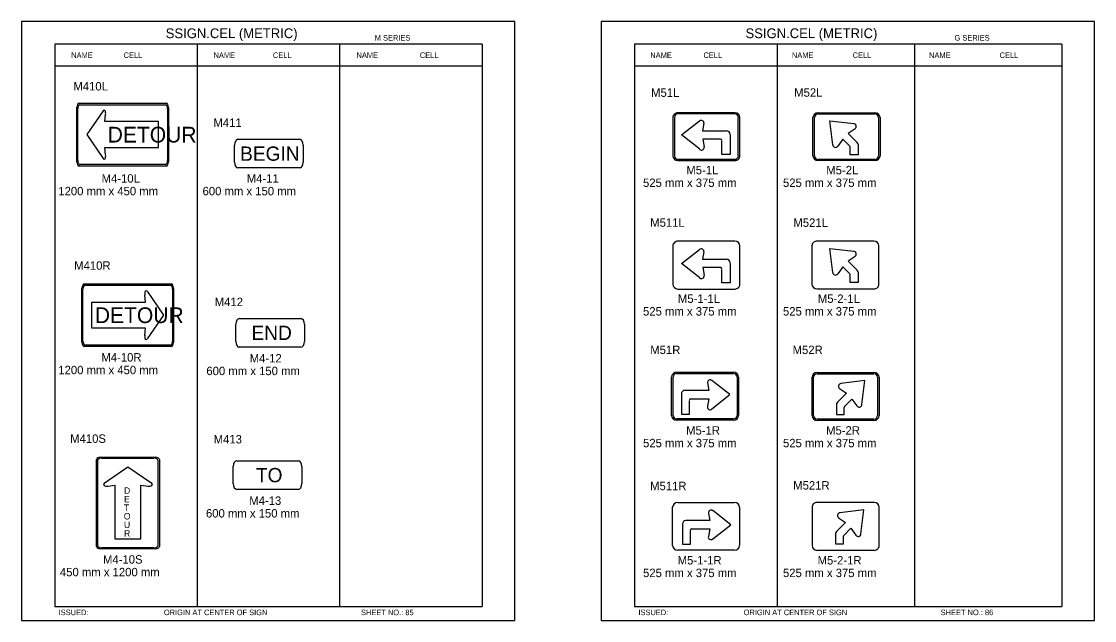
# Model space of a CAD drawing. Extents: x -12 to 6962, y -3756 to 679.
# Drawn here: x 3517.8 to 3899, y -465.8 to -252.7 of the extents above; entities that cross this region are included whole.
import ezdxf

# ---------------------------------------------------------------- set-up
doc = ezdxf.new("R2010")
doc.units = 0
for name, color, linetype in [('Level 1', 7, 'Continuous'), ('Level 2', 7, 'Continuous'), ('Level 3', 7, 'Continuous'), ('Level 61', 7, 'Continuous')]:
    doc.layers.add(name, color=color, linetype=linetype)

msp = doc.modelspace()

# ---------------------------------------------------------------- linework, layer by layer
at = {"layer": 'Level 1'}
for p, q in [((3681.4, -260.71), (3529.64, -260.71)), ((3529.64, -260.71), (3529.64, -460.71)), ((3580.23, -260.71), (3580.23, -460.71)), ((3630.81, -260.71), (3630.81, -460.71)), ((3681.4, -260.71), (3681.4, -460.71)), ((3887.39, -260.71), (3735.63, -260.71)), ((3735.63, -260.71), (3735.63, -460.71)), ((3786.22, -260.71), (3786.22, -460.71)), ((3835, -260.71), (3835, -460.71)), ((3887.39, -260.71), (3887.39, -460.71)), ((3681.4, -268.62), (3529.64, -268.62)), ((3887.39, -268.62), (3735.63, -268.62)), ((3538.27, -281.74), (3569.16, -281.74)), ((3537.46, -302.61), (3537.46, -283.23)), ((3537.76, -302.17), (3537.76, -283.67)), ((3538.51, -282.3), (3568.92, -282.3)), ((3546.83, -284.42), (3540.96, -292.9)), ((3547.35, -288.3), (3547.67, -285.76)), ((3569.67, -283.67), (3569.67, -302.17)), ((3569.97, -283.23), (3569.97, -302.61)), ((3566.47, -288.3), (3547.35, -288.3)), ((3566.47, -297.55), (3566.47, -288.3)), ((3752.32, -293.04), (3758.68, -288.03)), ((3760.25, -288.9), (3759.78, -291.56)), ((3805.98, -296.56), (3804.98, -288)), ((3804.98, -288), (3813.45, -289)), ((3540.96, -292.9), (3546.83, -301.38)), ((3553.72, -292.92), (3553.72, -292.92)), ((3553.72, -292.92), (3553.72, -292.92)), ((3553.72, -292.92), (3553.72, -292.92)), ((3758.75, -298.11), (3752.32, -293.04)), ((3759.78, -291.56), (3768.27, -291.56)), ((3761.06, -293.03), (3761.06, -293.03)), ((3769.54, -292.95), (3769.54, -299.99)), ((3813.96, -290.81), (3811.51, -292.53)), ((3811.51, -292.53), (3814.71, -295.72)), ((3759.81, -294.53), (3760.29, -297.21)), ((3766.13, -294.53), (3759.81, -294.53)), ((3766.64, -299.99), (3766.64, -295.15)), ((3809.54, -294.55), (3807.8, -297.03)), ((3812.05, -297.06), (3809.54, -294.55)), ((3811.62, -295.56), (3811.62, -295.56)), ((3815, -296.43), (3815, -300.11)), ((3547.67, -300.09), (3547.35, -297.55)), ((3547.35, -297.55), (3566.47, -297.55)), ((3605.64, -299.67), (3605.64, -299.67)), ((3769.54, -299.99), (3766.64, -299.99)), ((3812.25, -300.11), (3812.25, -297.53)), ((3815, -300.11), (3812.25, -300.11)), ((3569.16, -304.1), (3538.27, -304.1)), ((3568.92, -303.55), (3538.51, -303.55)), ((3752.32, -338.74), (3758.68, -333.72)), ((3760.25, -334.59), (3759.78, -337.26)), ((3805.98, -341.95), (3804.98, -333.4)), ((3804.98, -333.4), (3813.45, -334.4)), ((3758.75, -343.81), (3752.32, -338.74)), ((3759.78, -337.26), (3768.27, -337.26)), ((3761.06, -338.73), (3761.06, -338.73)), ((3769.54, -338.64), (3769.54, -345.69)), ((3813.96, -336.21), (3811.51, -337.92)), ((3811.51, -337.92), (3814.71, -341.12)), ((3759.81, -340.22), (3760.29, -342.91)), ((3766.13, -340.22), (3759.81, -340.22)), ((3766.64, -345.69), (3766.64, -340.85)), ((3809.54, -339.94), (3807.8, -342.43)), ((3812.05, -342.45), (3809.54, -339.94)), ((3811.62, -340.96), (3811.62, -340.96)), ((3812.25, -345.5), (3812.25, -342.93)), ((3815, -341.82), (3815, -345.5)), ((3540.09, -345.97), (3570.97, -345.97)), ((3540.33, -346.52), (3570.73, -346.52)), ((3769.54, -345.69), (3766.64, -345.69)), ((3815, -345.5), (3812.25, -345.5)), ((3539.27, -366.84), (3539.27, -347.46)), ((3539.57, -366.4), (3539.57, -347.9)), ((3561.89, -352.52), (3561.57, -349.98)), ((3562.42, -348.65), (3568.28, -357.13)), ((3571.48, -347.9), (3571.48, -366.4)), ((3571.78, -347.46), (3571.78, -366.84)), ((3542.78, -361.77), (3542.78, -352.52)), ((3542.78, -352.52), (3561.89, -352.52)), ((3555.53, -357.15), (3555.53, -357.15)), ((3555.53, -357.15), (3555.53, -357.15)), ((3568.28, -357.13), (3562.42, -365.6)), ((3561.89, -361.77), (3542.78, -361.77)), ((3561.57, -364.31), (3561.89, -361.77)), ((3606.09, -363.42), (3606.09, -363.42)), ((3570.97, -368.33), (3540.09, -368.33)), ((3570.73, -367.78), (3540.33, -367.78)), ((3761.51, -381.22), (3761.98, -383.88)), ((3769.43, -385.37), (3763.07, -380.35)), ((3817.37, -380.4), (3808.9, -381.4)), ((3816.36, -388.96), (3817.37, -380.4)), ((3761.98, -383.88), (3753.49, -383.88)), ((3810.84, -384.93), (3807.64, -388.12)), ((3808.39, -383.21), (3810.84, -384.93)), ((3752.22, -385.27), (3752.22, -392.31)), ((3755.11, -392.31), (3755.11, -387.48)), ((3755.62, -386.85), (3761.94, -386.85)), ((3760.69, -385.35), (3760.69, -385.35)), ((3761.94, -386.85), (3761.46, -389.53)), ((3763, -390.44), (3769.43, -385.37)), ((3807.35, -388.83), (3807.35, -392.51)), ((3810.3, -389.46), (3812.81, -386.95)), ((3810.73, -387.96), (3810.73, -387.96)), ((3812.81, -386.95), (3814.55, -389.43)), ((3752.22, -392.31), (3755.11, -392.31)), ((3807.35, -392.51), (3810.1, -392.51)), ((3810.1, -392.51), (3810.1, -389.93)), ((3545.88, -407.69), (3565.26, -407.69)), ((3544.39, -439.39), (3544.39, -408.5)), ((3544.94, -439.14), (3544.94, -408.74)), ((3546.32, -407.99), (3564.82, -407.99)), ((3555.59, -411.19), (3547.11, -417.05)), ((3564.07, -417.05), (3555.59, -411.19)), ((3566.2, -408.74), (3566.2, -439.14)), ((3566.75, -408.5), (3566.75, -439.39)), ((3605.22, -414.02), (3605.22, -414.02)), ((3548.41, -417.9), (3550.94, -417.58)), ((3550.94, -417.58), (3550.94, -436.7)), ((3560.2, -436.7), (3560.2, -417.58)), ((3560.2, -417.58), (3562.73, -417.9)), ((3555.57, -423.94), (3555.57, -423.94)), ((3769.8, -431.67), (3763.44, -426.65)), ((3817.04, -426.39), (3808.57, -427.39)), ((3816.03, -434.94), (3817.04, -426.39)), ((3555.57, -427.14), (3555.57, -427.14)), ((3762.35, -430.18), (3753.86, -430.18)), ((3761.88, -427.52), (3762.35, -430.18)), ((3808.06, -429.2), (3810.51, -430.91)), ((3752.59, -431.44), (3752.59, -438.61)), ((3755.48, -438.61), (3755.48, -433.66)), ((3755.99, -433.15), (3762.31, -433.15)), ((3761.06, -431.65), (3761.06, -431.65)), ((3762.31, -433.15), (3761.84, -435.83)), ((3763.38, -436.74), (3769.8, -431.67)), ((3810.51, -430.91), (3807.31, -434.11)), ((3809.97, -435.44), (3812.48, -432.93)), ((3810.4, -433.95), (3810.4, -433.95)), ((3812.48, -432.93), (3814.21, -435.41)), ((3550.94, -436.7), (3560.2, -436.7)), ((3807.02, -434.81), (3807.02, -438.49)), ((3809.77, -438.49), (3809.77, -435.92)), ((3565.26, -440.2), (3545.88, -440.2)), ((3564.82, -439.9), (3546.32, -439.9)), ((3752.59, -438.61), (3755.48, -438.61)), ((3807.02, -438.49), (3809.77, -438.49)), ((3529.64, -460.71), (3681.4, -460.71)), ((3735.63, -460.71), (3887.39, -460.71))]:
    msp.add_line(p, q, dxfattribs=at)
for centre, radius, start, end in [((3759.3, -288.78), 0.949, 349.4753, 130.1409), ((3813.34, -290.02), 0.999, 304.4753, 85.1409), ((3768.27, -292.83), 1.27, 0, 90), ((3759.35, -297.49), 0.949, 227.8458, 11.7524), ((3766.13, -295.03), 0.508, 0, 90), ((3806.98, -296.45), 0.999, 182.8458, 326.7524), ((3811.57, -297.53), 0.676, 0, 45.0036), ((3759.3, -334.48), 0.949, 349.4753, 130.1409), ((3813.34, -335.41), 0.999, 304.4753, 85.1409), ((3768.27, -338.53), 1.27, 0, 90), ((3759.35, -343.19), 0.949, 227.8458, 11.7524), ((3766.13, -340.73), 0.508, 0, 90), ((3806.98, -341.85), 0.999, 182.8458, 326.7524), ((3811.57, -342.93), 0.676, 0, 45.0036), ((3762.46, -381.1), 0.949, 49.8591, 190.5247), ((3753.49, -385.15), 1.27, 90, 180), ((3809.01, -382.42), 0.999, 94.8591, 235.5247), ((3755.62, -387.36), 0.508, 90, 180), ((3762.41, -389.82), 0.949, 168.2476, 312.1543), ((3810.78, -389.93), 0.676, 134.9964, 180), ((3815.37, -388.85), 0.999, 213.2476, 357.1543), ((3762.83, -427.4), 0.949, 49.8591, 190.5247), ((3753.86, -431.45), 1.27, 90, 180), ((3808.68, -428.4), 0.999, 94.8591, 235.5247), ((3755.99, -433.66), 0.508, 90, 180), ((3762.74, -436.03), 0.949, 168.2476, 312.1543), ((3810.44, -435.92), 0.676, 134.9964, 180), ((3815.04, -434.84), 0.999, 213.2476, 357.1543)]:
    msp.add_arc(centre, radius, start, end, dxfattribs=at)
for centre, major_axis, ratio, start_param, end_param in [((3538.27, -283.23), (0, -1.49), 0.545182, 3.141593, 4.712389), ((3569.16, -283.23), (0, 1.49), 0.545182, 4.712389, 6.283185), ((3538.51, -283.67), (0, -1.38), 0.545182, 3.141593, 4.712389), ((3547.14, -285.41), (0, -1.2), 0.4667, 1.282295, 3.75757), ((3568.92, -283.67), (0, 1.38), 0.545182, 4.712389, 6.283185), ((3547.14, -300.41), (0, -1.2), 0.4667, 5.667208, 8.142483), ((3538.27, -302.61), (0, -1.49), 0.545182, 4.712389, 6.283185), ((3538.51, -302.17), (0, -1.38), 0.545182, 4.712389, 6.283185), ((3568.92, -302.17), (0, 1.38), 0.545182, 3.141593, 4.712389), ((3569.16, -302.61), (0, 1.49), 0.545182, 3.141593, 4.712389), ((3540.09, -347.46), (0, -1.49), 0.545182, 3.141593, 4.712389), ((3540.33, -347.9), (0, -1.38), 0.545182, 3.141593, 4.712389), ((3570.73, -347.9), (0, 1.38), 0.545182, 4.712389, 6.283185), ((3570.97, -347.46), (0, 1.49), 0.545182, 4.712389, 6.283185), ((3562.1, -349.63), (0, -1.2), 0.4667, 2.525615, 5.00089), ((3562.1, -364.64), (0, -1.2), 0.4667, 4.423888, 6.899163), ((3540.09, -366.84), (0, -1.49), 0.545182, 4.712389, 6.283185), ((3540.33, -366.4), (0, -1.38), 0.545182, 4.712389, 6.283185), ((3570.73, -366.4), (0, 1.38), 0.545182, 3.141593, 4.712389), ((3570.97, -366.84), (0, 1.49), 0.545182, 3.141593, 4.712389), ((3545.88, -408.5), (-1.49, 0), 0.545182, 4.712389, 6.283185), ((3565.26, -408.5), (-1.49, 0), 0.545182, 3.141593, 4.712389), ((3546.32, -408.74), (-1.38, 0), 0.545182, 4.712389, 6.283185), ((3564.82, -408.74), (-1.38, 0), 0.545182, 3.141593, 4.712389), ((3548.08, -417.37), (-1.2, 0), 0.4667, 5.667208, 8.142483), ((3563.08, -417.37), (-1.2, 0), 0.4667, 1.282295, 3.75757), ((3545.88, -439.39), (1.49, 0), 0.545182, 3.141593, 4.712389), ((3546.32, -439.14), (1.38, 0), 0.545182, 3.141593, 4.712389), ((3564.82, -439.14), (1.38, 0), 0.545182, 4.712389, 6.283185), ((3565.26, -439.39), (1.49, 0), 0.545182, 4.712389, 6.283185)]:
    msp.add_ellipse(centre, major_axis=major_axis, ratio=ratio, start_param=start_param, end_param=end_param, dxfattribs=at)
at = {"layer": 'Level 3'}
for p, q in [((3771.21, -285.13), (3751.01, -285.13)), ((3771.21, -285.56), (3751.01, -285.56)), ((3800.79, -285.14), (3820.99, -285.14)), ((3800.79, -285.57), (3820.99, -285.57)), ((3749.2, -286.83), (3749.2, -300.43)), ((3749.76, -286.83), (3749.76, -300.43)), ((3772.46, -300.43), (3772.46, -286.83)), ((3773.01, -300.43), (3773.01, -286.83)), ((3798.99, -300.45), (3798.99, -286.84)), ((3799.54, -300.45), (3799.54, -286.84)), ((3822.25, -286.84), (3822.25, -300.45)), ((3822.8, -286.84), (3822.8, -300.45)), ((3593.44, -302.71), (3593.44, -296.62)), ((3594.66, -294.59), (3616.61, -294.59)), ((3594.66, -294.59), (3616.61, -294.59)), ((3617.83, -296.62), (3617.83, -302.71)), ((3616.61, -304.75), (3594.66, -304.75)), ((3751.01, -301.7), (3771.21, -301.7)), ((3751.01, -302.14), (3771.21, -302.14)), ((3820.99, -301.72), (3800.79, -301.72)), ((3820.99, -302.15), (3800.79, -302.15)), ((3771.21, -330.83), (3751.01, -330.83)), ((3820.61, -330.77), (3800.42, -330.77)), ((3749.2, -332.53), (3749.2, -346.13)), ((3773.01, -346.13), (3773.01, -332.53)), ((3798.61, -332.47), (3798.61, -346.08)), ((3822.42, -346.08), (3822.42, -332.47)), ((3751.01, -347.83), (3771.21, -347.83)), ((3800.42, -347.78), (3820.61, -347.78)), ((3595.12, -358.34), (3617.07, -358.34)), ((3593.9, -366.47), (3593.9, -360.38)), ((3618.29, -360.38), (3618.29, -366.47)), ((3617.07, -368.5), (3595.12, -368.5)), ((3748.74, -392.76), (3748.74, -379.15)), ((3749.29, -392.76), (3749.29, -379.15)), ((3750.55, -377.45), (3770.74, -377.45)), ((3750.55, -377.88), (3770.74, -377.88)), ((3772, -379.15), (3772, -392.76)), ((3772.55, -379.15), (3772.55, -392.76)), ((3798.66, -392.85), (3798.66, -379.24)), ((3799.21, -392.85), (3799.21, -379.24)), ((3800.47, -377.54), (3820.66, -377.54)), ((3800.47, -377.97), (3820.66, -377.97)), ((3821.92, -379.24), (3821.92, -392.85)), ((3822.47, -379.24), (3822.47, -392.85)), ((3770.74, -394.03), (3750.55, -394.03)), ((3770.74, -394.46), (3750.55, -394.46)), ((3820.66, -394.12), (3800.47, -394.12)), ((3820.66, -394.55), (3800.47, -394.55)), ((3593.03, -417.06), (3593.03, -410.97)), ((3594.25, -408.94), (3616.19, -408.94)), ((3617.41, -410.97), (3617.41, -417.06)), ((3616.19, -419.1), (3594.25, -419.1)), ((3749.11, -439.06), (3749.11, -425.45)), ((3750.92, -423.75), (3771.12, -423.75)), ((3772.92, -425.45), (3772.92, -439.06)), ((3798.68, -425.46), (3798.68, -439.07)), ((3820.69, -423.76), (3800.49, -423.76)), ((3822.49, -439.07), (3822.49, -425.46)), ((3771.12, -440.76), (3750.92, -440.76)), ((3800.49, -440.77), (3820.69, -440.77))]:
    msp.add_line(p, q, dxfattribs=at)
for centre, start, end in [((3814, -296.43), 0, 45.0053), ((3814, -341.82), 0, 45.0053), ((3808.35, -388.83), 134.9947, 180), ((3808.02, -434.81), 134.9947, 180)]:
    msp.add_arc(centre, 1, start, end, dxfattribs=at)
for centre, major_axis, ratio, start_param, end_param in [((3751.01, -286.83), (1.81, 0), 0.941916, 1.570796, 3.141593), ((3751.01, -286.83), (0, -1.27), 0.986668, 3.141593, 4.712389), ((3771.21, -286.83), (-1.81, 0), 0.941916, 3.141593, 4.712389), ((3771.21, -286.83), (0, 1.27), 0.986668, 4.712389, 6.283185), ((3800.79, -286.84), (-1.81, 0), 0.941916, 4.712389, 6.283185), ((3800.79, -286.84), (0, 1.27), 0.986668, 0, 1.570796), ((3820.99, -286.84), (1.81, 0), 0.941916, 0, 1.570796), ((3820.99, -286.84), (0, -1.27), 0.986668, 1.570796, 3.141593), ((3594.66, -296.62), (0, -2.03), 0.6, 3.141593, 4.712389), ((3616.61, -296.62), (0, 2.03), 0.6, 4.712389, 6.283185), ((3751.01, -300.43), (1.81, 0), 0.941916, 3.141593, 4.712389), ((3751.01, -300.43), (0, -1.27), 0.986668, 4.712389, 6.283185), ((3771.21, -300.43), (0, 1.27), 0.986668, 3.141593, 4.712389), ((3771.21, -300.43), (-1.81, 0), 0.941916, 1.570796, 3.141593), ((3800.79, -300.45), (-1.81, 0), 0.941916, 0, 1.570796), ((3800.79, -300.45), (0, 1.27), 0.986668, 1.570796, 3.141593), ((3820.99, -300.45), (0, -1.27), 0.986668, 0, 1.570796), ((3820.99, -300.45), (1.81, 0), 0.941916, 4.712389, 6.283185), ((3594.66, -302.71), (0, -2.03), 0.6, 4.712389, 6.283185), ((3616.61, -302.71), (0, 2.03), 0.6, 3.141593, 4.712389), ((3751.01, -332.53), (1.81, 0), 0.941916, 1.570796, 3.141593), ((3771.21, -332.53), (-1.81, 0), 0.941916, 3.141593, 4.712389), ((3800.42, -332.47), (1.81, 0), 0.941916, 1.570796, 3.141593), ((3820.61, -332.47), (-1.81, 0), 0.941916, 3.141593, 4.712389), ((3751.01, -346.13), (1.81, 0), 0.941916, 3.141593, 4.712389), ((3771.21, -346.13), (-1.81, 0), 0.941916, 1.570796, 3.141593), ((3800.42, -346.08), (1.81, 0), 0.941916, 3.141593, 4.712389), ((3820.61, -346.08), (-1.81, 0), 0.941916, 1.570796, 3.141593), ((3595.12, -360.38), (0, -2.03), 0.6, 3.141593, 4.712389), ((3617.07, -360.38), (0, 2.03), 0.6, 4.712389, 6.283185), ((3595.12, -366.47), (0, -2.03), 0.6, 4.712389, 6.283185), ((3617.07, -366.47), (0, 2.03), 0.6, 3.141593, 4.712389), ((3750.55, -379.15), (-1.81, 0), 0.941916, 4.712389, 6.283185), ((3750.55, -379.15), (0, 1.27), 0.986668, 0, 1.570796), ((3770.74, -379.15), (1.81, 0), 0.941916, 0, 1.570796), ((3770.74, -379.15), (0, -1.27), 0.986668, 1.570796, 3.141593), ((3800.47, -379.24), (-1.81, 0), 0.941916, 4.712389, 6.283185), ((3800.47, -379.24), (0, 1.27), 0.986668, 0, 1.570796), ((3820.66, -379.24), (1.81, 0), 0.941916, 0, 1.570796), ((3820.66, -379.24), (0, -1.27), 0.986668, 1.570796, 3.141593), ((3750.55, -392.76), (-1.81, 0), 0.941916, 0, 1.570796), ((3750.55, -392.76), (0, 1.27), 0.986668, 1.570796, 3.141593), ((3770.74, -392.76), (0, -1.27), 0.986668, 0, 1.570796), ((3770.74, -392.76), (1.81, 0), 0.941916, 4.712389, 6.283185), ((3800.47, -392.85), (-1.81, 0), 0.941916, 0, 1.570796), ((3800.47, -392.85), (0, 1.27), 0.986668, 1.570796, 3.141593), ((3820.66, -392.85), (0, -1.27), 0.986668, 0, 1.570796), ((3820.66, -392.85), (1.81, 0), 0.941916, 4.712389, 6.283185), ((3594.25, -410.97), (0, -2.03), 0.6, 3.141593, 4.712389), ((3616.19, -410.97), (0, 2.03), 0.6, 4.712389, 6.283185), ((3594.25, -417.06), (0, -2.03), 0.6, 4.712389, 6.283185), ((3616.19, -417.06), (0, 2.03), 0.6, 3.141593, 4.712389), ((3750.92, -425.45), (-1.81, 0), 0.941916, 4.712389, 6.283185), ((3771.12, -425.45), (1.81, 0), 0.941916, 0, 1.570796), ((3800.49, -425.46), (1.81, 0), 0.941916, 1.570796, 3.141593), ((3820.69, -425.46), (-1.81, 0), 0.941916, 3.141593, 4.712389), ((3750.92, -439.06), (-1.81, 0), 0.941916, 0, 1.570796), ((3771.12, -439.06), (1.81, 0), 0.941916, 4.712389, 6.283185), ((3800.49, -439.07), (1.81, 0), 0.941916, 3.141593, 4.712389), ((3820.69, -439.07), (-1.81, 0), 0.941916, 1.570796, 3.141593)]:
    msp.add_ellipse(centre, major_axis=major_axis, ratio=ratio, start_param=start_param, end_param=end_param, dxfattribs=at)
at = {"layer": 'Level 61'}
for points in [[(3517.76, -465.75), (3693.03, -465.75), (3693.03, -252.66), (3517.76, -252.66)], [(3723.76, -465.75), (3899.02, -465.75), (3899.02, -252.66), (3723.76, -252.66)]]:
    msp.add_lwpolyline(points, close=True, dxfattribs=at)

# ---------------------------------------------------------------- texts
at = {"layer": 'Level 1'}
for s, height, p in [('DETOUR', 5.588, (3548.41, -295.72)), ('BEGIN', 5.08, (3595.45, -302.21)), ('DETOUR', 5.588, (3543.84, -359.94)), ('END', 5.08, (3599.49, -365.96)), ('TO', 5.08, (3601.06, -416.56)), ('D', 2.29, (3554.2, -420.66)), ('E', 2.29, (3554.22, -423.71)), ('T', 2.29, (3554.12, -426.76)), ('O', 2.29, (3554.13, -429.8)), ('U', 2.29, (3554.19, -432.85)), ('R', 2.29, (3554.2, -435.9))]:
    msp.add_text(s, height=height, dxfattribs=at).set_placement(p)
at = {"layer": 'Level 2'}
for s, p in [('M410L', (3536.21, -277.21)), ('M51L', (3741.46, -279.48)), ('M52L', (3792.31, -279.44)), ('M411', (3585.97, -290.18)), ('M511L', (3741.16, -325.69)), ('M521L', (3792.02, -325.72)), ('M410R', (3536.5, -340.98)), ('M412', (3586.43, -353.91)), ('M51R', (3741.17, -370.97)), ('M52R', (3791.75, -370.97)), ('M410S', (3535.07, -402.54)), ('M413', (3586.05, -402.75)), ('M511R', (3741.11, -419.38)), ('M521R', (3791.97, -419.17))]:
    msp.add_text(s, height=3, dxfattribs=at).set_placement(p)
at = {"layer": 'Level 3'}
for s, height, p in [('SSIGN.CEL (METRIC)', 3.4642, (3569.02, -258.6)), ('SSIGN.CEL (METRIC)', 3.4642, (3775.02, -258.6)), ('M SERIES', 1.979, (3643.27, -259.47)), ('G SERIES', 1.979, (3849.26, -259.47)), ('NAME', 1.98, (3535.44, -265.66)), ('CELL', 1.98, (3554.07, -265.66)), ('NAME', 1.98, (3586.01, -265.66)), ('CELL', 1.98, (3607.09, -265.66)), ('NAME', 1.98, (3636.81, -265.66)), ('CELL', 1.98, (3659.3, -265.66)), ('NAME', 1.98, (3741.19, -265.66)), ('CELL', 1.98, (3760.07, -265.66)), ('NAME', 1.98, (3791.5, -265.66)), ('CELL', 1.98, (3813.09, -265.66)), ('NAME', 1.98, (3840.23, -265.66)), ('CELL', 1.98, (3865.29, -265.66)), ('M5-1L', 3, (3753.99, -307.04)), ('M5-2L', 3, (3803.71, -307.04)), ('M4-10L', 3, (3546.24, -310)), ('M4-11', 3, (3597.82, -310)), ('525 mm x 375 mm', 3, (3738.61, -311.54)), ('525 mm x 375 mm', 3, (3788.33, -311.54)), ('1200 mm x 450 mm', 3, (3530.86, -314.5)), ('600 mm x 150 mm', 3, (3582.1, -314.5)), ('M5-1-1L', 3, (3750.99, -352.77)), ('M5-2-1L', 3, (3800.71, -352.77)), ('525 mm x 375 mm', 3, (3738.61, -357.27)), ('525 mm x 375 mm', 3, (3788.33, -357.27)), ('M4-10R', 3, (3546.15, -373.64)), ('M4-12', 3, (3598.85, -373.96)), ('1200 mm x 450 mm', 3, (3530.86, -378.14)), ('600 mm x 150 mm', 3, (3583.47, -378.46)), ('M5-1R', 3, (3753.9, -399.62)), ('M5-2R', 3, (3803.63, -399.62)), ('525 mm x 375 mm', 3, (3738.61, -404.12)), ('525 mm x 375 mm', 3, (3788.33, -404.12)), ('M4-13', 3, (3598.7, -424.61)), ('600 mm x 150 mm', 3, (3583.32, -429.11)), ('M4-10S', 3, (3546.73, -445.51)), ('M5-1-1R', 3, (3750.9, -445.8)), ('M5-2-1R', 3, (3800.63, -445.8)), ('450 mm x 1200 mm', 3, (3531.42, -450.01)), ('525 mm x 375 mm', 3, (3738.61, -450.3)), ('525 mm x 375 mm', 3, (3788.33, -450.3)), ('ISSUED:', 1.98, (3530.98, -463.83)), ('ORIGIN AT CENTER OF SIGN', 1.9795, (3568.37, -463.83)), ('SHEET NO.: 85', 1.9795, (3638.41, -463.83)), ('ISSUED:', 1.98, (3736.98, -463.83)), ('ORIGIN AT CENTER OF SIGN', 1.9795, (3774.36, -463.83)), ('SHEET NO.: 86', 1.9795, (3844.34, -463.83))]:
    msp.add_text(s, height=height, dxfattribs=at).set_placement(p)

doc.saveas('drawing.dxf')
